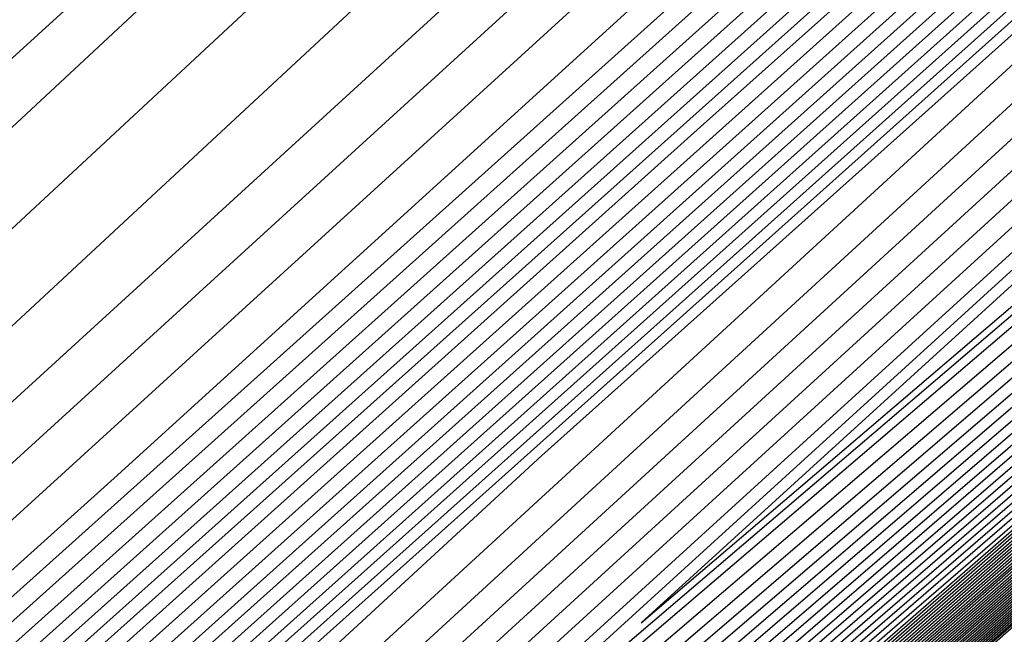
# Model space of a CAD drawing. Extents: x 3249832 to 3255657, y 13789405 to 13793316.
# Tile 943 of 1056: x 3253211.257 to 3253211.789, y 13791260.534 to 13791260.866. Entities that reach past the tile are written whole.
import ezdxf

# ---------------------------------------------------------------- set-up
doc = ezdxf.new("R2010")
doc.units = 0
doc.header["$LTSCALE"] = 100
doc.header["$MEASUREMENT"] = 0
for name, color, linetype in [('GRATIO_03231_CON', 1, 'CONTINUOUS'), ('GRATIO_0323_ICON', 1, 'CONTINUOUS'), ('TARGETS_EAST', 7, 'CONTINUOUS')]:
    doc.layers.add(name, color=color, linetype=linetype)

# ---------------------------------------------------------------- blocks, each defined once
blk = doc.blocks.new('Gratio_032316_contours')
at = {"layer": 'GRATIO_03231_CON', "color": 1, "linetype": 'Continuous', "flags": 128}
for points in [[(3253183.24129, 13791235.65295), (3253189.33718, 13791240.93924), (3253202.96347, 13791252.82577), (3253219.99297, 13791267.69794), (3253234.79073, 13791280.62508), (3253243.0972, 13791287.88113), (3253246.15454, 13791290.55858), (3253246.58032, 13791290.95452), (3253246.98935, 13791291.36333), (3253249.98532, 13791294.06847), (3253258.16915, 13791301.35065), (3253272.84317, 13791314.35013), (3253290.11551, 13791329.64534), (3253304.7957, 13791342.67423)], [(3253189.74764, 13791241.30078), (3253203.21113, 13791253.04357), (3253220.12376, 13791267.81308), (3253234.84625, 13791280.67437), (3253243.11336, 13791287.89607), (3253246.15611, 13791290.56094), (3253246.57961, 13791290.95531), (3253246.98393, 13791291.36072), (3253249.94912, 13791294.03953), (3253258.05019, 13791301.24931), (3253272.5766, 13791314.11871), (3253289.67544, 13791329.26055), (3253304.20827, 13791342.15868)], [(3253190.1581, 13791241.66232), (3253203.45879, 13791253.26136), (3253220.25455, 13791267.92821), (3253234.90177, 13791280.72366), (3253243.12951, 13791287.911), (3253246.15768, 13791290.5633), (3253246.57889, 13791290.95611), (3253246.97851, 13791291.35811), (3253249.91292, 13791294.01058), (3253257.93124, 13791301.14798), (3253272.31002, 13791313.88729), (3253289.23538, 13791328.87575), (3253303.62084, 13791341.64313)], [(3253190.97902, 13791242.38539), (3253203.95411, 13791253.69696), (3253220.51613, 13791268.15847), (3253235.01281, 13791280.82224), (3253243.16182, 13791287.94087), (3253246.16082, 13791290.56803), (3253246.57747, 13791290.9577), (3253246.96767, 13791291.35288), (3253249.84051, 13791293.9527), (3253257.69334, 13791300.94531), (3253271.77687, 13791313.42445), (3253288.35525, 13791328.10615), (3253302.44598, 13791340.61203)], [(3253191.38948, 13791242.74693), (3253204.20177, 13791253.91476), (3253220.64692, 13791268.27361), (3253235.06832, 13791280.87154), (3253243.17797, 13791287.9558), (3253246.1624, 13791290.57039), (3253246.57675, 13791290.9585), (3253246.96225, 13791291.35027), (3253249.80431, 13791293.92376), (3253257.57439, 13791300.84397), (3253271.51029, 13791313.19303), (3253287.91518, 13791327.72135), (3253301.85855, 13791340.09648)], [(3253191.79994, 13791243.10847), (3253204.44943, 13791254.13256), (3253220.77772, 13791268.38874), (3253235.12384, 13791280.92083), (3253243.19412, 13791287.97073), (3253246.16397, 13791290.57276), (3253246.57604, 13791290.95929), (3253246.95683, 13791291.34766), (3253249.76811, 13791293.89481), (3253257.45544, 13791300.74264), (3253271.24372, 13791312.9616), (3253287.47511, 13791327.33655), (3253301.27112, 13791339.58093)], [(3253192.2104, 13791243.47001), (3253204.69709, 13791254.35035), (3253220.90851, 13791268.50387), (3253235.17936, 13791280.97012), (3253243.21028, 13791287.98567), (3253246.16554, 13791290.57512), (3253246.57533, 13791290.96009), (3253246.95142, 13791291.34505), (3253249.73191, 13791293.86587), (3253257.33649, 13791300.6413), (3253270.97714, 13791312.73018), (3253287.03505, 13791326.95176), (3253300.68369, 13791339.06538)], [(3253193.03132, 13791244.19308), (3253205.19242, 13791254.78595), (3253221.17009, 13791268.73414), (3253235.29039, 13791281.0687), (3253243.24258, 13791288.01553), (3253246.16868, 13791290.57985), (3253246.5739, 13791290.96168), (3253246.94058, 13791291.33982), (3253249.6595, 13791293.80799), (3253257.09858, 13791300.43863), (3253270.44399, 13791312.26734), (3253286.15492, 13791326.18216), (3253299.50883, 13791338.03428)], [(3253193.44178, 13791244.55462), (3253205.44008, 13791255.00375), (3253221.30088, 13791268.84927), (3253235.34591, 13791281.11799), (3253243.25874, 13791288.03047), (3253246.17025, 13791290.58221), (3253246.57319, 13791290.96248), (3253246.93516, 13791291.33721), (3253249.6233, 13791293.77904), (3253256.97963, 13791300.3373), (3253270.17741, 13791312.03592), (3253285.71485, 13791325.79737), (3253298.92139, 13791337.51873)], [(3253193.85224, 13791244.91616), (3253205.68774, 13791255.22155), (3253221.43167, 13791268.9644), (3253235.40143, 13791281.16728), (3253243.27489, 13791288.0454), (3253246.17182, 13791290.58457), (3253246.57247, 13791290.96327), (3253246.92974, 13791291.3346), (3253249.5871, 13791293.7501), (3253256.86068, 13791300.23596), (3253269.91084, 13791311.8045), (3253285.27479, 13791325.41257), (3253298.33396, 13791337.00318)], [(3253194.2627, 13791245.2777), (3253205.9354, 13791255.43934), (3253221.56246, 13791269.07954), (3253235.45695, 13791281.21658), (3253243.29104, 13791288.06033), (3253246.17339, 13791290.58694), (3253246.57176, 13791290.96407), (3253246.92432, 13791291.33198), (3253249.55089, 13791293.72116), (3253256.74173, 13791300.13463), (3253269.64426, 13791311.57307), (3253284.83472, 13791325.02777), (3253297.74653, 13791336.48763)], [(3253195.08362, 13791246.00077), (3253206.43072, 13791255.87494), (3253221.82404, 13791269.3098), (3253235.56798, 13791281.31516), (3253243.32335, 13791288.0902), (3253246.17654, 13791290.59166), (3253246.57033, 13791290.96566), (3253246.91348, 13791291.32676), (3253249.47849, 13791293.66327), (3253256.50383, 13791299.93196), (3253269.11111, 13791311.11023), (3253283.95459, 13791324.25817), (3253296.57167, 13791335.45653)], [(3253195.49408, 13791246.36231), (3253206.67838, 13791256.09274), (3253221.95483, 13791269.42494), (3253235.6235, 13791281.36445), (3253243.3395, 13791288.10513), (3253246.17811, 13791290.59402), (3253246.56962, 13791290.96646), (3253246.90806, 13791291.32415), (3253249.44229, 13791293.63433), (3253256.38488, 13791299.83062), (3253268.84454, 13791310.87881), (3253283.51452, 13791323.87338), (3253295.98424, 13791334.94098)], [(3253195.90454, 13791246.72385), (3253206.92604, 13791256.31054), (3253222.08562, 13791269.54007), (3253235.67902, 13791281.41374), (3253243.35566, 13791288.12007), (3253246.17968, 13791290.59639), (3253246.56891, 13791290.96725), (3253246.90264, 13791291.32154), (3253249.40609, 13791293.60539), (3253256.26593, 13791299.72929), (3253268.57796, 13791310.64739), (3253283.07446, 13791323.48858), (3253295.39681, 13791334.42543)], [(3253196.31501, 13791247.08539), (3253207.1737, 13791256.52833), (3253222.21641, 13791269.6552), (3253235.73454, 13791281.46303), (3253243.37181, 13791288.135), (3253246.18125, 13791290.59875), (3253246.56819, 13791290.96805), (3253246.89722, 13791291.31892), (3253249.36988, 13791293.57645), (3253256.14697, 13791299.62795), (3253268.31138, 13791310.41597), (3253282.63439, 13791323.10378), (3253294.80938, 13791333.90988)], [(3253197.13593, 13791247.80846), (3253207.66903, 13791256.96393), (3253222.47799, 13791269.88547), (3253235.84557, 13791281.56162), (3253243.40412, 13791288.16487), (3253246.18439, 13791290.60348), (3253246.56677, 13791290.96964), (3253246.88638, 13791291.3137), (3253249.29748, 13791293.51856), (3253255.90907, 13791299.42528), (3253267.77823, 13791309.95312), (3253281.75426, 13791322.33419), (3253293.63452, 13791332.87878)], [(3253197.54639, 13791248.17), (3253207.91669, 13791257.18173), (3253222.60878, 13791270.0006), (3253235.90109, 13791281.61091), (3253243.42027, 13791288.1798), (3253246.18596, 13791290.60584), (3253246.56605, 13791290.97044), (3253246.88096, 13791291.31109), (3253249.26128, 13791293.48962), (3253255.79012, 13791299.32395), (3253267.51166, 13791309.7217), (3253281.31419, 13791321.94939), (3253293.04709, 13791332.36323), (3253299.24948, 13791337.92415)], [(3253299.21969, 13791338.01181), (3253292.94584, 13791332.61059), (3253281.11367, 13791322.3168), (3253267.19948, 13791310.17454), (3253255.37722, 13791299.83984), (3253255.37722, 13791299.83983), (3253248.77601, 13791294.05701), (3253246.34587, 13791291.92352), (3253245.99199, 13791291.62508), (3253245.74044, 13791291.44372), (3253244.10063, 13791290.04663), (3253239.70285, 13791286.19731), (3253231.86597, 13791279.27225), (3253222.6634, 13791271.10001), (3253214.85715, 13791264.12218), (3253210.35468, 13791260.02907), (3253207.64522, 13791257.50604), (3253204.36344, 13791254.48718), (3253199.25939, 13791249.88337)], [(3253197.95685, 13791248.53154), (3253208.16435, 13791257.39953), (3253222.73957, 13791270.11573), (3253235.95661, 13791281.6602), (3253243.43643, 13791288.19473), (3253246.18754, 13791290.6082), (3253246.56534, 13791290.97123), (3253246.87554, 13791291.30847), (3253249.22507, 13791293.46068), (3253255.67117, 13791299.22261), (3253267.24508, 13791309.49028), (3253280.87413, 13791321.56459), (3253292.45966, 13791331.84768), (3253298.58416, 13791337.33876)], [(3253298.55474, 13791337.42533), (3253292.35968, 13791332.09194), (3253280.67612, 13791321.92739), (3253266.93683, 13791309.93742), (3253255.26346, 13791299.73197), (3253255.26346, 13791299.73197), (3253248.74591, 13791294.02084), (3253246.34715, 13791291.91308), (3253245.99841, 13791291.61758), (3253245.75432, 13791291.44175), (3253244.16325, 13791290.08724), (3253239.89699, 13791286.35423), (3253232.29519, 13791279.63759), (3253223.36893, 13791271.71098), (3253215.79716, 13791264.94278), (3253211.4202, 13791260.96396), (3253208.72397, 13791258.45606), (3253205.35575, 13791255.36324), (3253200.08377, 13791250.61169)], [(3253198.36731, 13791248.89308), (3253208.41201, 13791257.61732), (3253222.87037, 13791270.23087), (3253236.01213, 13791281.70949), (3253243.45258, 13791288.20967), (3253246.18911, 13791290.61057), (3253246.56463, 13791290.97203), (3253246.87012, 13791291.30586), (3253249.18887, 13791293.43173), (3253255.55222, 13791299.12128), (3253266.9785, 13791309.25886), (3253280.43407, 13791321.17979), (3253291.87223, 13791331.33213), (3253297.91884, 13791336.75338)], [(3253297.8898, 13791336.83884), (3253291.77352, 13791331.57328), (3253280.23857, 13791321.53798), (3253266.67418, 13791309.70029), (3253255.14969, 13791299.62411), (3253255.14969, 13791299.62411), (3253248.71581, 13791293.98467), (3253246.34844, 13791291.90265), (3253246.00482, 13791291.61008), (3253245.7682, 13791291.43979), (3253244.22587, 13791290.12785), (3253240.09114, 13791286.51115), (3253232.72441, 13791280.00293), (3253224.07447, 13791272.32196), (3253216.73717, 13791265.76338), (3253212.48572, 13791261.89885), (3253209.80272, 13791259.40608), (3253206.34807, 13791256.23931), (3253200.90814, 13791251.34)], [(3253199.18823, 13791249.61615), (3253208.90733, 13791258.05292), (3253223.13195, 13791270.46113), (3253236.12316, 13791281.80807), (3253243.48489, 13791288.23953), (3253246.19225, 13791290.61529), (3253246.5632, 13791290.97362), (3253246.85928, 13791291.30064), (3253249.11647, 13791293.37385), (3253255.31432, 13791298.91861), (3253266.44535, 13791308.79601), (3253279.55394, 13791320.4102), (3253290.69737, 13791330.30103), (3253296.5882, 13791335.58261)], [(3253296.5599, 13791335.66587), (3253290.6012, 13791330.53597), (3253279.36346, 13791320.75917), (3253266.14871, 13791309.22624), (3253254.92163, 13791299.40902), (3253254.92163, 13791299.40903), (3253248.65441, 13791293.91375), (3253246.34916, 13791291.88397), (3253246.0155, 13791291.59761), (3253245.79411, 13791291.43804), (3253244.34991, 13791290.21048), (3253240.47889, 13791286.82562), (3253233.5827, 13791280.7338), (3253225.48551, 13791273.54393), (3253218.61718, 13791267.40458), (3253214.61676, 13791263.76863), (3253211.96021, 13791261.30613), (3253208.3327, 13791257.99143), (3253202.5569, 13791252.79662), (3253198.00539, 13791248.68464)], [(3253199.59869, 13791249.97769), (3253209.15499, 13791258.27072), (3253223.26274, 13791270.57626), (3253236.17868, 13791281.85736), (3253243.50104, 13791288.25447), (3253246.19382, 13791290.61766), (3253246.56249, 13791290.97442), (3253246.85386, 13791291.29803), (3253249.08026, 13791293.34491), (3253255.19536, 13791298.81727), (3253266.17878, 13791308.56459), (3253279.11387, 13791320.0254), (3253290.10994, 13791329.78548), (3253295.92288, 13791334.99723)], [(3253295.89496, 13791335.07939), (3253290.01504, 13791330.01731), (3253278.92589, 13791320.36978), (3253265.8859, 13791308.9893), (3253254.80734, 13791299.30179), (3253254.80734, 13791299.30179), (3253248.62314, 13791293.87896), (3253246.34863, 13791291.87568), (3253246.01981, 13791291.5926), (3253245.80618, 13791291.43822), (3253244.41135, 13791290.25247), (3253240.67251, 13791286.98316), (3253234.01176, 13791281.09932), (3253226.19103, 13791274.15492), (3253219.55719, 13791268.22518), (3253215.68228, 13791264.70352), (3253213.03896, 13791262.25615), (3253209.32502, 13791258.8675), (3253203.38128, 13791253.52494), (3253198.62056, 13791249.22763)], [(3253200.00915, 13791250.33923), (3253209.40265, 13791258.48852), (3253223.39353, 13791270.6914), (3253236.2342, 13791281.90666), (3253243.51719, 13791288.2694), (3253246.19539, 13791290.62002), (3253246.56177, 13791290.97521), (3253246.84844, 13791291.29541), (3253249.04406, 13791293.31596), (3253255.07641, 13791298.71594), (3253265.9122, 13791308.33317), (3253278.6738, 13791319.6406), (3253289.52251, 13791329.26993), (3253295.25756, 13791334.41184)], [(3253295.23001, 13791334.4929), (3253289.42888, 13791329.49866), (3253278.48833, 13791319.98039), (3253265.62309, 13791308.75236), (3253254.69306, 13791299.19455), (3253254.69306, 13791299.19455), (3253248.59186, 13791293.84417), (3253246.34811, 13791291.86739), (3253246.02412, 13791291.58759), (3253245.81824, 13791291.43839), (3253244.4728, 13791290.29446), (3253240.86613, 13791287.1407), (3253234.44083, 13791281.46484), (3253226.89654, 13791274.76592), (3253220.4972, 13791269.04579), (3253216.7478, 13791265.63841), (3253214.1177, 13791263.20617), (3253210.31733, 13791259.74356), (3253204.20565, 13791254.25325), (3253199.23573, 13791249.77062)], [(3253200.41961, 13791250.70077), (3253209.65031, 13791258.70631), (3253223.52432, 13791270.80653), (3253236.28972, 13791281.95595), (3253243.53335, 13791288.28434), (3253246.19696, 13791290.62238), (3253246.56106, 13791290.97601), (3253246.84302, 13791291.2928), (3253249.00786, 13791293.28702), (3253254.95746, 13791298.6146), (3253265.64563, 13791308.10175), (3253278.23374, 13791319.25581), (3253288.93508, 13791328.75438), (3253294.59224, 13791333.82646)], [(3253294.56507, 13791333.90642), (3253288.84272, 13791328.98), (3253278.05076, 13791319.591), (3253265.36028, 13791308.51542), (3253254.57877, 13791299.08731), (3253254.57877, 13791299.08731), (3253248.56059, 13791293.80939), (3253246.34758, 13791291.8591), (3253246.02843, 13791291.58257), (3253245.83031, 13791291.43857), (3253244.53425, 13791290.33645), (3253241.05975, 13791287.29824), (3253234.86989, 13791281.83037), (3253227.60205, 13791275.37691), (3253221.43721, 13791269.86639), (3253217.81332, 13791266.5733), (3253215.19645, 13791264.15619), (3253211.30965, 13791260.61962), (3253205.03003, 13791254.98156), (3253199.8509, 13791250.3136)], [(3253201.24053, 13791251.42384), (3253210.14563, 13791259.14191), (3253223.7859, 13791271.0368), (3253236.40075, 13791282.05453), (3253243.56565, 13791288.3142), (3253246.20011, 13791290.62711), (3253246.55963, 13791290.9776), (3253246.83219, 13791291.28758), (3253248.93546, 13791293.22914), (3253254.71956, 13791298.41193), (3253265.11248, 13791307.63891), (3253277.35361, 13791318.48621), (3253287.76022, 13791327.72328), (3253293.2616, 13791332.65569)], [(3253293.23517, 13791332.73345), (3253287.67041, 13791327.94269), (3253277.17563, 13791318.81222), (3253264.83466, 13791308.04155), (3253254.35019, 13791298.87283), (3253254.35019, 13791298.87283), (3253248.49805, 13791293.73981), (3253246.34653, 13791291.84252), (3253246.03705, 13791291.57255), (3253245.85444, 13791291.43892), (3253244.65714, 13791290.42044), (3253241.44699, 13791287.61333), (3253235.72802, 13791282.56142), (3253229.01308, 13791276.59891), (3253223.31722, 13791271.50759), (3253219.94436, 13791268.44307), (3253217.35394, 13791266.05623), (3253213.29428, 13791262.37175), (3253206.67878, 13791256.43818), (3253201.08124, 13791251.39958)], [(3253201.65099, 13791251.78538), (3253210.3933, 13791259.35971), (3253223.91669, 13791271.15193), (3253236.45627, 13791282.10382), (3253243.58181, 13791288.32914), (3253246.20168, 13791290.62947), (3253246.55892, 13791290.9784), (3253246.82677, 13791291.28496), (3253248.89925, 13791293.20019), (3253254.60061, 13791298.3106), (3253264.8459, 13791307.40749), (3253276.91354, 13791318.10141), (3253287.17279, 13791327.20773)], [(3253287.08425, 13791327.42403), (3253276.73806, 13791318.42283), (3253264.57185, 13791307.80461), (3253254.2359, 13791298.76559), (3253254.2359, 13791298.76559), (3253248.46678, 13791293.70503), (3253246.346, 13791291.83423), (3253246.04136, 13791291.56753), (3253245.86651, 13791291.4391), (3253244.71859, 13791290.46243), (3253241.64061, 13791287.77087), (3253236.15708, 13791282.92694), (3253229.71859, 13791277.2099), (3253224.25723, 13791272.32819), (3253221.00988, 13791269.37796), (3253218.43269, 13791267.00625), (3253214.2866, 13791263.24781), (3253207.50316, 13791257.1665), (3253201.69641, 13791251.94257)], [(3253215.27891, 13791264.12388), (3253208.32754, 13791257.89481), (3253202.31158, 13791252.48555), (3253202.06145, 13791252.14692), (3253210.64096, 13791259.57751), (3253224.04748, 13791271.26706)], [(3253216.27123, 13791264.99994), (3253209.15191, 13791258.62312), (3253202.92675, 13791253.02854), (3253202.47191, 13791252.50846), (3253210.88862, 13791259.7953), (3253224.17827, 13791271.38219)], [(3253218.25586, 13791266.75207), (3253210.80067, 13791260.07975), (3253204.15709, 13791254.11451), (3253203.29283, 13791253.23153), (3253211.38394, 13791260.2309), (3253224.43985, 13791271.61246)], [(3253219.24818, 13791267.62813), (3253211.62504, 13791260.80806), (3253204.77226, 13791254.6575), (3253203.70329, 13791253.59307), (3253211.6316, 13791260.4487), (3253224.57064, 13791271.72759)], [(3253220.24049, 13791268.50419), (3253212.44942, 13791261.53637), (3253205.38743, 13791255.20049), (3253204.11375, 13791253.95461), (3253211.87926, 13791260.6665), (3253224.70143, 13791271.84272)], [(3253221.23281, 13791269.38026), (3253213.2738, 13791262.26468), (3253206.0026, 13791255.74348), (3253204.52421, 13791254.31615), (3253212.12692, 13791260.88429), (3253224.83222, 13791271.95786)], [(3253223.21744, 13791271.13238), (3253214.92255, 13791263.72131), (3253207.23294, 13791256.82945), (3253205.34514, 13791255.03922), (3253212.62225, 13791261.31989), (3253225.0938, 13791272.18812)], [(3253215.74693, 13791264.44962), (3253207.84811, 13791257.37244), (3253205.7556, 13791255.40076), (3253212.86991, 13791261.53769), (3253225.22459, 13791272.30326)], [(3253216.57131, 13791265.17793), (3253208.46329, 13791257.91542), (3253206.16606, 13791255.7623), (3253213.11757, 13791261.75549), (3253225.35538, 13791272.41839)], [(3253217.39568, 13791265.90624), (3253209.07846, 13791258.45841), (3253206.57652, 13791256.12384), (3253213.36523, 13791261.97329), (3253225.48617, 13791272.53352)], [(3253219.04444, 13791267.36287), (3253210.3088, 13791259.54439), (3253207.39744, 13791256.84691), (3253213.86055, 13791262.40888), (3253225.74775, 13791272.76379)], [(3253219.86882, 13791268.09118), (3253210.92397, 13791260.08737), (3253207.8079, 13791257.20845), (3253214.10821, 13791262.62668), (3253225.87854, 13791272.87892)], [(3253220.69319, 13791268.81949), (3253211.53914, 13791260.63036), (3253208.21836, 13791257.56999), (3253214.35587, 13791262.84448), (3253226.00933, 13791272.99405)], [(3253221.51757, 13791269.54781), (3253212.15431, 13791261.17335), (3253208.62882, 13791257.93153), (3253214.60353, 13791263.06227), (3253226.14013, 13791273.10919)], [(3253223.16632, 13791271.00443), (3253213.38465, 13791262.25932), (3253209.44974, 13791258.6546), (3253215.09886, 13791263.49787), (3253226.40171, 13791273.33945)], [(3253223.9907, 13791271.73274), (3253213.99982, 13791262.80231), (3253209.8602, 13791259.01614), (3253215.34652, 13791263.71567), (3253226.5325, 13791273.45458)], [(3253224.81508, 13791272.46105), (3253214.61499, 13791263.3453), (3253210.27066, 13791259.37768), (3253215.59418, 13791263.93347)], [(3253215.23016, 13791263.88828), (3253210.68112, 13791259.73922), (3253215.84184, 13791264.15127)], [(3253216.16082, 13791264.70781), (3253211.3694, 13791260.34434), (3253216.29786, 13791264.55191)], [(3253216.35389, 13791264.87553), (3253211.59304, 13791260.53975), (3253216.49017, 13791264.72049)]]:
    blk.add_lwpolyline(points, dxfattribs=at)
at = {"layer": 'GRATIO_0323_ICON', "color": 7, "linetype": 'Continuous', "flags": 128}
for points in [[(3253190.56856, 13791242.02386), (3253203.70645, 13791253.47916), (3253220.38534, 13791268.04334), (3253234.95729, 13791280.77295), (3253243.14566, 13791287.92593), (3253246.15925, 13791290.56567), (3253246.57818, 13791290.95691), (3253246.97309, 13791291.35549), (3253249.87672, 13791293.98164), (3253257.81229, 13791301.04664), (3253272.04344, 13791313.65587), (3253288.79531, 13791328.49095), (3253303.03341, 13791341.12758)], [(3253192.62086, 13791243.83154), (3253204.94475, 13791254.56815), (3253221.0393, 13791268.61901), (3253235.23488, 13791281.01941), (3253243.22643, 13791288.0006), (3253246.16711, 13791290.57748), (3253246.57461, 13791290.96089), (3253246.946, 13791291.34243), (3253249.6957, 13791293.83693), (3253257.21754, 13791300.53997), (3253270.71056, 13791312.49876), (3253286.59498, 13791326.56696), (3253300.09626, 13791338.54983)], [(3253194.67316, 13791245.63924), (3253206.18306, 13791255.65714), (3253221.69325, 13791269.19467), (3253235.51247, 13791281.26587), (3253243.3072, 13791288.07527), (3253246.17497, 13791290.5893), (3253246.57105, 13791290.96487), (3253246.9189, 13791291.32937), (3253249.51469, 13791293.69222), (3253256.62278, 13791300.03329), (3253269.37769, 13791311.34165), (3253284.39466, 13791324.64297), (3253297.1591, 13791335.97208)], [(3253196.72547, 13791247.44693), (3253207.42136, 13791256.74613), (3253222.3472, 13791269.77033), (3253235.79006, 13791281.51232), (3253243.38797, 13791288.14993), (3253246.18282, 13791290.60111), (3253246.56748, 13791290.96885), (3253246.8918, 13791291.31631), (3253249.33368, 13791293.5475), (3253256.02802, 13791299.52662), (3253268.04481, 13791310.18454), (3253282.19433, 13791322.71898), (3253294.22195, 13791333.39433)], [(3253198.77777, 13791249.25461), (3253208.65967, 13791257.83512), (3253223.00116, 13791270.346), (3253236.06765, 13791281.75878), (3253243.46873, 13791288.2246), (3253246.19068, 13791290.61293), (3253246.56391, 13791290.97283), (3253246.8647, 13791291.30325), (3253249.15267, 13791293.40279), (3253255.43327, 13791299.01994), (3253266.71193, 13791309.02744), (3253279.994, 13791320.795), (3253291.2848, 13791330.81658), (3253297.25352, 13791336.168)], [(3253297.22485, 13791336.25236), (3253291.18736, 13791331.05463), (3253279.80103, 13791321.14857), (3253266.41152, 13791309.46318), (3253255.03592, 13791299.51627), (3253255.03592, 13791299.51627), (3253248.68568, 13791293.94854), (3253246.34968, 13791291.89227), (3253246.01119, 13791291.60264), (3253245.78203, 13791291.43788), (3253244.28846, 13791290.1685), (3253240.28527, 13791286.66808), (3253233.15363, 13791280.36827), (3253224.78, 13791272.93293), (3253217.67718, 13791266.58398), (3253213.55124, 13791262.83374), (3253210.88146, 13791260.35611), (3253207.34038, 13791257.11537), (3253201.73252, 13791252.06831)], [(3253200.83007, 13791251.06231), (3253209.89797, 13791258.92411), (3253223.65511, 13791270.92166), (3253236.34523, 13791282.00524), (3253243.5495, 13791288.29927), (3253246.19853, 13791290.62475), (3253246.56034, 13791290.9768), (3253246.83761, 13791291.29019), (3253248.97166, 13791293.25808), (3253254.83851, 13791298.51327), (3253265.37905, 13791307.87033), (3253277.79367, 13791318.87101), (3253288.34765, 13791328.23883), (3253293.92692, 13791333.24107)], [(3253293.90012, 13791333.31993), (3253288.25656, 13791328.46134), (3253277.61319, 13791319.20161), (3253265.09747, 13791308.27849), (3253254.46448, 13791298.98007), (3253254.46448, 13791298.98007), (3253248.52932, 13791293.7746), (3253246.34705, 13791291.85081), (3253246.03274, 13791291.57756), (3253245.84238, 13791291.43874), (3253244.5957, 13791290.37845), (3253241.25337, 13791287.45579), (3253235.29895, 13791282.19589), (3253228.30757, 13791275.98791), (3253222.37721, 13791270.68699), (3253218.87884, 13791267.50819), (3253216.2752, 13791265.10621), (3253212.30196, 13791261.49569), (3253205.85441, 13791255.70987), (3253200.46607, 13791250.85659)], [(3253217.26355, 13791265.876), (3253209.97629, 13791259.35143), (3253203.54192, 13791253.57153), (3253202.88237, 13791252.87), (3253211.13628, 13791260.0131), (3253224.30906, 13791271.49733)], [(3253222.22513, 13791270.25632), (3253214.09818, 13791262.993), (3253206.61777, 13791256.28646), (3253204.93468, 13791254.67769), (3253212.37458, 13791261.10209), (3253224.96301, 13791272.07299)], [(3253218.22006, 13791266.63456), (3253209.69363, 13791259.0014), (3253206.98698, 13791256.48538), (3253213.61289, 13791262.19108), (3253225.61696, 13791272.64865)], [(3253222.34195, 13791270.27612), (3253212.76948, 13791261.71633), (3253209.03928, 13791258.29307), (3253214.8512, 13791263.28007), (3253226.27092, 13791273.22432)], [(3253215.84533, 13791264.43127), (3253211.09158, 13791260.10076), (3253216.0895, 13791264.36906)]]:
    blk.add_lwpolyline(points, dxfattribs=at)

msp = doc.modelspace()

# ---------------------------------------------------------------- block references
at = {"layer": 'TARGETS_EAST'}
msp.add_blockref('Gratio_032316_contours', (0, 0), dxfattribs=at)

doc.saveas('drawing.dxf')
